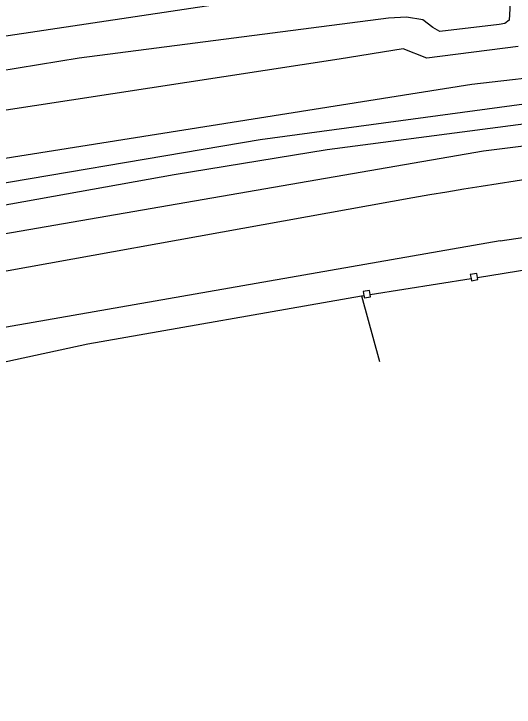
# Model space of a CAD drawing. Extents: x 135990 to 139000, y 393500 to 396000.
# Drawn here: x 137100.91 to 137133.48, y 395777.03 to 395822.2 of the extents above; entities that cross this region are included whole.
import ezdxf

# ---------------------------------------------------------------- set-up
doc = ezdxf.new("R2010")
doc.units = 0
for name, color, linetype in [('gg-afsc-hekwerk', 7, 'Continuous'), ('gg-afsc-muur', 7, 'Continuous'), ('gg-knt-BGT kruinlijn', 7, 'Continuous'), ('gg-knt-verharding', 7, 'Continuous'), ('gg-kntw-bovenkant insteek waterloop', 7, 'Continuous'), ('gg-kntw-waterlijn', 7, 'Continuous'), ('gt-grn-vlakafsluiter', 7, 'Continuous'), ('gx-grn-maaiveld', 7, 'Continuous')]:
    doc.layers.add(name, color=color, linetype=linetype)

msp = doc.modelspace()

# ---------------------------------------------------------------- linework, layer by layer
at = {"layer": 'gg-afsc-hekwerk'}
for p, q in [((137131.086, 395805.027), (137137.674, 395806.084)), ((137131.086, 395805.027), (137137.674, 395806.084)), ((137124.114, 395803.908), (137130.672, 395804.96)), ((137124.114, 395803.908), (137130.672, 395804.96)), ((137123.539, 395803.831), (137124.718, 395799.556))]:
    msp.add_line(p, q, dxfattribs=at)
msp.add_lwpolyline([(137073.539, 395793.723), (137105.736, 395800.697), (137123.539, 395803.831)], dxfattribs=at)
msp.add_lwpolyline([(137073.539, 395793.723), (137105.736, 395800.697), (137123.539, 395803.831)], dxfattribs=at)
at = {"layer": 'gg-afsc-muur'}
for points in [[(137131.086, 395805.027), (137131.051, 395805.284), (137130.622, 395805.226), (137130.672, 395804.96)], [(137130.672, 395804.96), (137130.699, 395804.814), (137131.104, 395804.89), (137131.086, 395805.027)], [(137124.114, 395803.908), (137124.072, 395804.179), (137123.658, 395804.115), (137123.702, 395803.853)], [(137123.702, 395803.853), (137123.728, 395803.7), (137124.135, 395803.769), (137124.114, 395803.908)]]:
    msp.add_lwpolyline(points, dxfattribs=at)
at = {"layer": 'gg-knt-BGT kruinlijn'}
for p, q in [((137133.223, 395822.89), (137133.15, 395821.781)), ((137125.288, 395821.908), (137105.162, 395819.308)), ((137126.477, 395821.974), (137125.288, 395821.908)), ((137127.525, 395821.813), (137126.477, 395821.974)), ((137128.175, 395821.301), (137127.525, 395821.813)), ((137133.15, 395821.781), (137132.862, 395821.578)), ((137128.633, 395821.051), (137128.175, 395821.301)), ((137132.5, 395821.499), (137128.633, 395821.051)), ((137132.862, 395821.578), (137132.5, 395821.499)), ((137105.162, 395819.308), (137089.818, 395816.843))]:
    msp.add_line(p, q, dxfattribs=at)
at = {"layer": 'gg-knt-verharding'}
for points in [[(137126.888, 395810.214), (137090.781, 395803.701), (137048.531, 395794.331), (137042.41, 395792.796)], [(137132.57, 395807.422), (137136.365, 395807.978), (137140.218, 395808.491)], [(137132.57, 395807.422), (137091.1, 395800.151), (137073.776, 395796.237)]]:
    msp.add_lwpolyline(points, dxfattribs=at)
msp.add_arc((137196.095, 395406.981), 409.129, 94.70544, 99.73883, dxfattribs=at)
at = {"layer": 'gg-kntw-bovenkant insteek waterloop'}
for points in [[(137000, 395789.345), (137007.08, 395791.511), (137047.79, 395801.851), (137091.42, 395811.382), (137130.73, 395817.622), (137167.056, 395821.795)], [(137162.838, 395817.179), (137131.48, 395813.262), (137090.45, 395806.152), (137047.99, 395796.692), (137042.383, 395795.217)]]:
    msp.add_lwpolyline(points, dxfattribs=at)
at = {"layer": 'gg-kntw-waterlijn'}
for points in [[(136968.737, 395777.398), (136994.091, 395785.32), (137025.448, 395794.333), (137033.646, 395796.495), (137060.818, 395803.1), (137072.955, 395805.786), (137085.527, 395808.569), (137095.686, 395810.408), (137116.952, 395814.005), (137134.131, 395816.331), (137142.583, 395817.284), (137155.856, 395818.782), (137165.595, 395820.017), (137181.967, 395821.568), (137186.891, 395820.194), (137190.02, 395818.97), (137196.065, 395815.871), (137202.42, 395812.104)], [(137229.766, 395795.804), (137197.765, 395813.996), (137193.031, 395816.57), (137186.114, 395819.434), (137182.135, 395820.479), (137167.756, 395819.294), (137153.141, 395817.514), (137121.302, 395813.334), (137111.341, 395811.713), (137088.362, 395807.588), (137062.841, 395802.174), (137044.636, 395798.052), (137025.44, 395793.193), (137014.589, 395790.094), (136993.792, 395783.757), (136971.502, 395777.034)]]:
    msp.add_lwpolyline(points, dxfattribs=at)
at = {"layer": 'gt-grn-vlakafsluiter'}
msp.add_line((137123.539, 395803.831), (137123.702, 395803.853), dxfattribs=at)
at = {"layer": 'gx-grn-maaiveld'}
for p, q in [((137126.264, 395819.927), (137122.084, 395819.235)), ((137127.789, 395819.318), (137126.264, 395819.927)), ((137133.729, 395820.068), (137127.789, 395819.318)), ((137122.084, 395819.235), (137097.898, 395815.531))]:
    msp.add_line(p, q, dxfattribs=at)
msp.add_lwpolyline([(137129.382, 395824.71), (137117.516, 395823.33), (137082.255, 395818.02)], dxfattribs=at)

doc.saveas('drawing.dxf')
